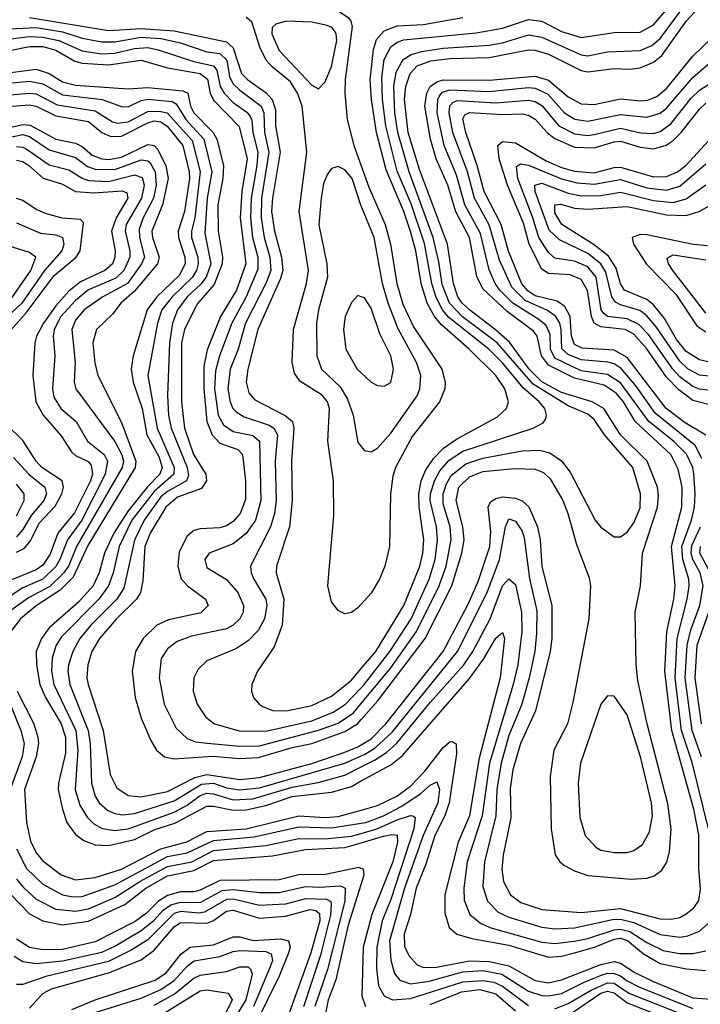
# Model space of a CAD drawing. Header units: inches. Extents: x 884549 to 1028252, y 526810 to 653624.
# Tile 415 of 656: x 908960 to 911033, y 636636 to 639633. Entities that reach past the tile are written whole.
import ezdxf

# ---------------------------------------------------------------- set-up
doc = ezdxf.new("R2010")
doc.units = ezdxf.units.IN
doc.header["$MEASUREMENT"] = 0
doc.layers.add('A9603', color=7, linetype='Continuous')
doc.layers.add('A9613', color=7, linetype='Continuous')

msp = doc.modelspace()

# ---------------------------------------------------------------- linework, layer by layer
at = {"layer": 'A9603', "color": 5}
for points, elevation in [([(910000, 639696.3), (909972.7, 639690), (909916.1, 639670), (909960, 639640), (909968.7, 639628.7), (909972.5, 639612.5), (909950.9, 639450.9), (909949.9, 639410.1), (909957.8, 639330), (909977.4, 639250), (910000, 639188)], 3320), ([(908990, 639640.1), (909230, 639600.1), (909330, 639607), (909430, 639599.9), (909590, 639565.6), (909610, 639547.3), (909635.9, 639470), (909655.3, 639450), (909710.8, 639410.8), (909728.7, 639390), (909738.6, 639358.6), (909739.3, 639310), (909753, 639230), (909729.9, 639090), (909727.3, 639050), (909735.8, 638990), (909757.6, 638910), (909761, 638870), (909754.7, 638845.3), (909685.6, 638690), (909654.8, 638570), (909649.4, 638530), (909658, 638498), (909676.1, 638476.1), (909768.7, 638428.7), (909790.4, 638410), (909795.2, 638390), (909788.1, 638290), (909790.3, 638169.7), (909781.3, 638090), (909742.3, 637970), (909741.5, 637950), (909764.4, 637870), (909759, 637790), (909735.1, 637724.9), (909684.2, 637650), (909667.1, 637610), (909665.5, 637590), (909672.4, 637570), (909689, 637550), (909702, 637542), (909731, 637531), (909772.3, 637530), (909850, 637545.4), (909910, 637574.7), (909970, 637623.4), (910000, 637658.4)], 3280), ([(910000, 637854.6), (909990, 637843.5), (909970, 637828.5), (909950, 637825.2), (909930, 637835.2), (909910, 637861.1), (909898.1, 637910), (909916.2, 638123.8), (909916.1, 638230), (909898.5, 638350), (909904, 638450), (909897.3, 638470), (909881.2, 638490), (909813.1, 638533.1), (909797.4, 638557.4), (909789.7, 638590), (909793.8, 638690), (909833.2, 638830), (909839.2, 638870), (909810.9, 639050), (909834.2, 639230), (909820.5, 639370), (909806.1, 639410), (909784.4, 639444.4), (909728.5, 639490), (909710.4, 639510.4), (909691, 639550), (909667.2, 639627.2), (909650, 639640.3)], 3320), ([(908930, 639605.8), (909010.3, 639609.7), (909090, 639596.3), (909150, 639577.4), (909210, 639565.7), (909250, 639566), (909330, 639579.9), (909390, 639576.1), (909450, 639562.5), (909530, 639535.5), (909570, 639530.8), (909590.4, 639510.4), (909599.2, 639459.2), (909610, 639438.5), (909630, 639418.6), (909695.6, 639370), (909703.6, 639350), (909705.2, 639290), (909718.6, 639230), (909696.4, 639090), (909695.4, 639030), (909704.4, 638970), (909721.6, 638910), (909724.9, 638870), (909710, 638830.3), (909647.9, 638710), (909625, 638630), (909600.7, 638570), (909593.8, 638510), (909600.7, 638470), (909609.2, 638450), (909619.3, 638439.3), (909644.1, 638424.1), (909719.3, 638399.3), (909734.4, 638390), (909744.8, 638370), (909738.5, 638290), (909740.7, 638170), (909735.8, 638130), (909724.3, 638090), (909662.8, 637970), (909664.5, 637950), (909672.8, 637930), (909709.4, 637870), (909712.7, 637850), (909705.5, 637810), (909685.8, 637774.2), (909656.7, 637743.3), (909620.5, 637719.5), (909530, 637681.6), (909503.3, 637656.7), (909490.8, 637630), (909488.4, 637590), (909500.4, 637550), (909526.9, 637510), (909552.9, 637490), (909628.9, 637468.9), (909710, 637467.6), (909850, 637499.6), (909914.7, 637525.3), (909952.4, 637550), (910000, 637600.1)], 3260), ([(908910, 639572.4), (908990, 639581.9), (909030, 639580.4), (909078.8, 639570), (909150, 639538.7), (909209.6, 639529.6), (909250, 639531.1), (909310, 639545.6), (909350, 639548.3), (909381.9, 639541.9), (909490, 639506.4), (909550, 639493.1), (909559.9, 639479.9), (909570.2, 639430.2), (909582.7, 639410), (909610, 639380.9), (909652, 639352), (909661, 639341), (909667.2, 639327.2), (909670, 639290), (909684.8, 639230), (909682.3, 639190), (909665.4, 639090), (909663.4, 639030), (909669.5, 638970), (909684.9, 638910), (909685.6, 638874.4), (909649.3, 638790), (909605.8, 638710), (909568.5, 638610), (909555.9, 638564.1), (909553.2, 638510), (909564.1, 638430), (909580.6, 638400.6), (909610, 638380.1), (909670, 638367.4), (909690.7, 638350), (909694.1, 638170), (909677.9, 638110), (909650, 638069.5), (909610, 638037.7), (909536.8, 638010), (909524.1, 637990), (909530, 637965.7), (909590, 637929.7), (909623.9, 637890), (909641.1, 637850), (909640.1, 637830), (909630.1, 637810), (909609.8, 637790.2), (909590, 637779.4), (909483.5, 637756.5), (909439.4, 637740.6), (909410, 637717.9), (909391.3, 637688.7), (909384.8, 637630), (909400.3, 637550), (909436.9, 637476.9), (909470, 637445.1), (909495.8, 637435.8), (909531, 637431), (909630, 637421.8), (909690, 637422.7), (909870, 637470.4), (909930, 637492.3), (909976.3, 637523.7), (910000, 637552.1)], 3240), ([(908930, 639539.5), (908990, 639551.6), (909030, 639552.1), (909070, 639540.3), (909127.5, 639507.5), (909150, 639500.5), (909230, 639496), (909330, 639510), (909410, 639487.2), (909510, 639469.5), (909532.4, 639452.4), (909539.9, 639410), (909550, 639388.5), (909628.6, 639308.6), (909652.8, 639210), (909636.3, 639110), (909631.2, 639030), (909648.4, 638890), (909619.8, 638810), (909571.6, 638730), (909531.2, 638628.8), (909521.2, 638578.8), (909520.4, 638510), (909530, 638410.2), (909545.8, 638370), (909570, 638344.8), (909624.6, 638324.6), (909638.5, 638310), (909648.2, 638230), (909647.2, 638172.8), (909631.3, 638130), (909610, 638105.8), (909590, 638092.7), (909570, 638086.6), (909510, 638083.7), (909490, 638078.7), (909470, 638061.3), (909445.9, 638014.1), (909441.4, 637970), (909451.7, 637931.7), (909470.6, 637910.6), (909526, 637870), (909534, 637850), (909511.8, 637828.2), (909413.6, 637806.4), (909377.4, 637790), (909336.1, 637750), (909312.7, 637710), (909302.7, 637650), (909312, 637570), (909330, 637507.1), (909359, 637439), (909376.2, 637410), (909401.2, 637390), (909430, 637383.7), (909548.1, 637391.9), (909630, 637384.7), (909687.7, 637387.7), (909790, 637417.6), (909850, 637430), (909950, 637466.3), (909988.4, 637490), (910000, 637503)], 3220), ([(908910, 639469.7), (909010, 639482.7), (909049.7, 639469.7), (909090, 639444.5), (909130, 639434), (909290, 639423.1), (909350, 639427), (909456.8, 639416.8), (909471.6, 639410), (909480.7, 639370), (909490, 639350), (909549.2, 639290), (909560.5, 639270), (909581.2, 639190), (909578.9, 639150), (909563.1, 639070), (909564.2, 638990), (909577.5, 638910), (909576.6, 638890), (909552.6, 638827.4), (909502.7, 638770), (909491, 638750), (909462.1, 638690), (909452.6, 638650), (909453.3, 638470), (909461.8, 638390), (909489.8, 638310), (909526.9, 638250), (909528.5, 638230), (909513.5, 638206.5), (909440.4, 638179.5), (909404.9, 638150), (909357.1, 638070), (909340.8, 638030), (909334.6, 637925.4), (909328.3, 637890), (909315.4, 637870), (909254.7, 637810), (909203.5, 637750), (909180.1, 637710), (909167.1, 637670), (909164.9, 637630), (909168.6, 637610), (909213.9, 637470), (909235.7, 637335.7), (909255.5, 637295.5), (909290, 637272.4), (909330, 637268.3), (909410, 637284.4), (909493.6, 637326.4), (909530, 637336), (909630, 637320.3), (909690, 637326.3), (909850, 637369.6), (909950, 637403.9), (909990, 637419.7), (910000, 637425.9)], 3180), ([(908830, 639431), (908990, 639446.1), (909030, 639438.4), (909090, 639405.1), (909210.8, 639390.8), (909270, 639368.6), (909290, 639368.5), (909330, 639386.9), (909350, 639391.3), (909423.9, 639383.9), (909437, 639377), (909466.4, 639330), (909520.8, 639270), (909545.5, 639170), (909530.7, 639090), (909523.5, 638983.5), (909541.8, 638890), (909528.2, 638850), (909511.6, 638828.4), (909470.5, 638790), (909440.9, 638750), (909425.4, 638710), (909415.9, 638650), (909410.5, 638489.5), (909413.2, 638430), (909421.7, 638390), (909469.6, 638270), (909474.2, 638245.8), (909467.9, 638230), (909410, 638197.5), (909390, 638181), (909339.5, 638110), (909309.5, 638049.5), (909277.3, 637902.7), (909255.4, 637870), (909176.3, 637790), (909143.3, 637750), (909121.5, 637710), (909108.7, 637670), (909106.9, 637650), (909112.6, 637610), (909168.5, 637470), (909174.7, 637430), (909178.4, 637310), (909189.8, 637270), (909202.3, 637250), (909227.4, 637227.4), (909250, 637216.7), (909273.1, 637213.1), (909310, 637217.2), (909430, 637255.6), (909513.4, 637306.6), (909550, 637309), (909590, 637295.7), (909630, 637289.2), (909690, 637295.6), (909950, 637370.5), (910000, 637392.7)], 3160), ([(908850, 639398), (908990, 639409.7), (909010, 639407.4), (909073.9, 639373.9), (909190, 639356), (909242.7, 639322.7), (909258, 639318), (909290, 639322.1), (909350, 639354.3), (909384.9, 639355.1), (909409.4, 639349.4), (909485.2, 639265.2), (909509.9, 639170), (909493.6, 639030), (909483.1, 638990), (909483, 638970), (909502.2, 638910), (909503.8, 638890), (909498.4, 638870), (909486, 638850), (909424.3, 638790), (909393.1, 638750), (909379.6, 638710), (909350.7, 638550), (909378.6, 638390), (909430.6, 638270), (909429.2, 638250), (909370, 638197.3), (909301.5, 638110), (909263.3, 638030), (909245, 637950), (909230.2, 637909.8), (909200.9, 637870), (909086, 637754), (909070, 637727.1), (909058.6, 637690), (909056.9, 637650), (909064.4, 637610), (909131, 637470), (909137.4, 637410), (909129, 637290), (909142.9, 637242.9), (909165.8, 637205.8), (909186.2, 637186.2), (909211.6, 637171.6), (909250, 637165.6), (909290, 637170.2), (909430, 637221.3), (909470, 637242.5), (909510, 637272.1), (909530, 637279.4), (909550, 637277.5), (909610, 637259.1), (909670, 637261.4), (909790, 637297.8), (909868.7, 637311.3), (909950, 637333.8), (910000, 637359.3)], 3140), ([(908870, 639365.2), (908990, 639373.8), (909010, 639370.4), (909070, 639340.5), (909170, 639323.3), (909210.5, 639290), (909237.9, 639277.9), (909270, 639279.1), (909350, 639319.4), (909370, 639325), (909390, 639322.4), (909408.8, 639308.8), (909456.9, 639250), (909476.5, 639170), (909477.5, 639150), (909461.5, 639050), (909442.8, 638990), (909443.4, 638970), (909463, 638910), (909463.7, 638890), (909445.4, 638854.6), (909377.5, 638790), (909348.1, 638750), (909305.2, 638610), (909299.7, 638570), (909305.5, 638530), (909332.7, 638450), (909347.7, 638370), (909383.6, 638303.6), (909393.7, 638270), (909387.2, 638250), (909348.8, 638211.2), (909290, 638137.9), (909246.8, 638070), (909218.3, 638010), (909201.9, 637950), (909183.6, 637910), (909139.4, 637860.6), (909050, 637782.2), (909026.2, 637750), (909010.3, 637710), (909010.8, 637669.2), (909021.4, 637610), (909038.8, 637570), (909086, 637490), (909099.2, 637450), (909099.1, 637400.9), (909078.4, 637310), (909077.7, 637290), (909090, 637230.2), (909103.9, 637190), (909130, 637153.3), (909154.9, 637134.9), (909190, 637121.8), (909230, 637119.4), (909310, 637138.3), (909371.6, 637168.4), (909432.6, 637187.4), (909530, 637239.7), (909550, 637239.8), (909610, 637227.1), (909650, 637228.7), (909710, 637241.7), (909790, 637268.5), (909910, 637281.6), (909970, 637299.6), (910000, 637316.1)], 3120), ([(908884.6, 639295.4), (908970, 639314.5), (908992.3, 639312.3), (909070, 639269.8), (909130, 639257.9), (909150, 639247.4), (909181.2, 639221.2), (909210, 639209.5), (909230, 639208), (909270, 639214.4), (909350, 639253.3), (909370, 639250.3), (909379.7, 639239.7), (909405.5, 639190), (909411.9, 639150), (909395.4, 639070), (909362.8, 638990), (909364, 638970), (909384.4, 638910), (909379.8, 638890), (909310, 638807.5), (909268, 638770), (909242.7, 638737.3), (909194.4, 638690), (909182.7, 638650), (909188.9, 638588.9), (909198.5, 638550), (909270, 638407.5), (909314.1, 638290), (909312.1, 638270), (909167.3, 638032.7), (909123, 637937), (909083.4, 637896.6), (909010, 637848.9), (908962.7, 637810), (908932.2, 637770)], 3080), ([(908925.6, 639274.4), (908970, 639283.5), (908990, 639277.9), (909050, 639237.6), (909130, 639214), (909166.9, 639186.9), (909190, 639178), (909250, 639177.1), (909330, 639207), (909350, 639204), (909357.2, 639197.2), (909372.2, 639170), (909375.6, 639130), (909367.1, 639090), (909335.7, 639030), (909324, 638996), (909324.4, 638970), (909339.9, 638910), (909331.3, 638890), (909288.2, 638830), (909213.6, 638790), (909155.9, 638750), (909130, 638719), (909119.3, 638690), (909128.6, 638590), (909126.1, 638530), (909130.9, 638510), (909250, 638349.2), (909270.8, 638309.2), (909276.3, 638290), (909272.6, 638270), (909133.2, 638030), (909110, 637972.1), (909094.7, 637950), (909051.9, 637908.1), (908986.6, 637873.4), (908925.8, 637830)], 3060), ([(908950, 639246.9), (908970, 639245.5), (908980.2, 639240.2), (909050, 639192), (909110, 639176.1), (909150, 639150.5), (909170, 639144.1), (909230, 639141.1), (909310, 639161.5), (909332.8, 639152.8), (909339.6, 639130), (909331.3, 639090), (909284.1, 639010), (909281.1, 638990), (909295.1, 638930), (909295.5, 638910), (909277.3, 638870), (909253.2, 638846.8), (909170, 638810.7), (909130, 638778.5), (909085.8, 638730), (909065.3, 638690), (909062.1, 638670), (909067.4, 638610), (909059.5, 638510), (909064.5, 638484.5), (909085.1, 638450), (909131.8, 638410), (909166.3, 638350), (909217.5, 638310), (909227.5, 638290), (909220, 638250), (909149.7, 638110.3), (909105.7, 638050), (909082.7, 637990), (909070, 637969.4), (909030, 637930.4), (908970, 637903.9), (908888.4, 637851.6)], 3040), ([(908950, 639205.8), (908970, 639201.3), (908987.5, 639190), (909031.4, 639151.4), (909090, 639132.6), (909130.2, 639110.2), (909186.2, 639106.2), (909272.1, 639112.1), (909286.6, 639106.6), (909289.8, 639090), (909253.5, 639030), (909239.5, 638990), (909250.3, 638930), (909250, 638910), (909242.2, 638890), (909219.3, 638870), (909144.8, 638835.2), (909110, 638806.9), (909070, 638762.5), (909032.2, 638710), (909011, 638670), (909006.3, 638650), (909000.4, 638550), (909009.1, 638470), (909032, 638430), (909086.3, 638366.3), (909118.2, 638318.2), (909130, 638307), (909168.4, 638288.4), (909177.9, 638277.9), (909181.7, 638250), (909176.1, 638230), (909127.4, 638132.6), (909076.6, 638070), (909053, 638007), (909030, 637973.3), (909010, 637958.5), (908933.1, 637926.9)], 3020), ([(910000, 639066.2), (909972.6, 639150), (909950, 639176.7), (909930, 639186), (909910, 639180.3), (909897.2, 639162.8), (909885.7, 639134.3), (909878.3, 639090), (909870.9, 639009.1), (909895.1, 638890), (909897.7, 638850), (909870.1, 638750), (909863.7, 638710), (909864.9, 638610), (909879.4, 638570), (909935.8, 638515.8), (909958.1, 638478.1), (909975.6, 638430), (909990, 638346.4), (910000, 638334.3)], 3340), ([(908916.7, 638670), (908979.4, 638740.6), (909065.4, 638854.6), (909131.7, 638910), (909144.7, 638930), (909154.7, 639014.7), (909145.3, 639025.3), (909089.2, 639029.2), (909041.9, 639041.9), (909010, 639055.9), (908970, 639083.3), (908950, 639089)], 2980), ([(908950, 639015.1), (909023.6, 638983.6), (909070, 638978.8), (909090.9, 638970), (909094.8, 638950), (909088.2, 638930), (909035.8, 638870), (908966.3, 638770), (908901.8, 638710)], 2960), ([(908926.7, 638773.3), (908994.1, 638870), (909009.5, 638910), (908990, 638924.4), (908924.8, 638944.8)], 2940), ([(910000, 638790.2), (909990, 638793.5), (909970, 638772.2), (909951.7, 638730), (909946.4, 638690), (909952.8, 638630), (909988.2, 638570), (910000, 638558.8)], 3360), ([(908950, 638012.7), (908974.8, 638025.2), (908993.3, 638046.7), (909019, 638101), (909067.7, 638152.3), (909088.8, 638190), (909093.8, 638210), (909089.4, 638230), (909027.8, 638270), (909009.8, 638290), (908970, 638352.5), (908920.4, 638400.4)], 2980), ([(908940.8, 638300.8), (908988.7, 638248.7), (909036.5, 638210), (909042, 638190), (909033.5, 638170), (908995.3, 638124.6), (908970, 638081.4), (908950, 638059.1)], 2960), ([(908950, 638123.3), (908973.9, 638170), (908973.4, 638190), (908950, 638219.7)], 2940), ([(908925.2, 637565.2), (908963.8, 637470), (908973.3, 637430), (908967.3, 637390), (908931.3, 637290)], 3060), ([(908952.6, 637590), (909002.6, 637490), (909015.5, 637450), (909017.4, 637430), (909010.7, 637390), (908975.1, 637290), (908981, 637190), (908992.7, 637132.7), (909010, 637097.8), (909030, 637072.7), (909086.6, 637030), (909130, 637015.2), (909190, 637022.5), (909270, 637047.8), (909390, 637109.5), (909468.7, 637131.3), (909530, 637162.3), (909650, 637170.6), (909810, 637209.9), (909890, 637205.3), (909930, 637207.7), (910000, 637227.6)], 3080), ([(908950.8, 637110), (908981, 637050), (909030, 637001.6), (909090, 636969.3), (909123.3, 636963.3), (909150, 636964.8), (909250, 636999.8), (909410, 637086.1), (909470, 637097.1), (909550, 637134.8), (909673.8, 637146.2), (909810, 637176.6), (909910, 637173.5), (910000, 637187.7)], 3060), ([(908950, 637017.7), (908971.5, 636991.5), (909010, 636956.8), (909070, 636926.2), (909130, 636919.6), (909170, 636927.5), (909250, 636961.1), (909326.4, 637010), (909410, 637055.9), (909484.5, 637070), (909550, 637104.4), (909710, 637120), (909810, 637141.4), (909890, 637140.2), (909970, 637148), (910000, 637156.4)], 3040), ([(908931.6, 636971.6), (908990, 636911.9), (909030, 636890.8), (909090, 636878.7), (909170, 636889.5), (909279.8, 636940.2), (909344.5, 636990), (909410, 637027), (909490, 637043.6), (909550, 637074.2), (909730, 637088.4), (909830, 637107.6), (909950, 637113.3), (910000, 637128.1)], 3020), ([(910000, 637050), (909992.6, 637052.6), (909891.6, 637031.6), (909810, 637030.6), (909750, 637015.2), (909570, 637013.3), (909510, 636983.6), (909490, 636979.1), (909450, 636979.2), (909410, 636967.3), (909382.4, 636950), (909345.9, 636914.1), (909311.6, 636888.4), (909190, 636826.3), (909090, 636803.6), (909030, 636802), (908990, 636808.9), (908950, 636834.6)], 2980), ([(908942.9, 636782.9), (908970, 636766.2), (909010, 636760.9), (909090, 636768.4), (909210, 636795.5), (909250, 636813.8), (909330, 636860.8), (909368.5, 636891.5), (909397.1, 636922.9), (909420.7, 636939.3), (909450, 636947.4), (909510, 636946.5), (909577.1, 636982.9), (909610, 636985.5), (909690, 636976.6), (909750, 636977.2), (909830, 636995.3), (909872.7, 636992.7), (909937.3, 636997.3), (909951.7, 636990), (909949.9, 636950), (909897.2, 636742.8), (909858.7, 636630)], 2960), ([(910000, 636494), (909990, 636492.2), (909950, 636501.9), (909930, 636519.6), (909911, 636551), (909895.7, 636590), (909893.1, 636613.1), (909900.1, 636650), (909925, 636715), (909961.5, 636878.5), (910000, 637000.7)], 2980), ([(909824.9, 636630), (909878.3, 636790), (909907.9, 636907.9), (909910, 636941.3), (909908.2, 636948.2), (909895.5, 636955.5), (909830, 636957.7), (909770, 636941.4), (909690, 636937.1), (909610, 636956), (909590, 636955.8), (909522.9, 636917.1), (909505.9, 636914.1), (909450, 636918.8), (909430, 636913), (909350, 636833), (909299.3, 636800.7), (909230, 636766.2), (909039.3, 636720.7), (908970, 636696.4), (908950, 636696.9)], 2940), ([(908990, 636624.2), (909030.8, 636669.2), (909056.9, 636683.1), (909230, 636732.1), (909330, 636772.2), (909370, 636801.6), (909430, 636871.9), (909450, 636885.1), (909530, 636883.5), (909550, 636891.8), (909590, 636919.8), (909610, 636923), (909690, 636898.2), (909770, 636904.7), (909844.6, 636924.6), (909861.8, 636921.8), (909873.3, 636913.3), (909874.3, 636890), (909846.8, 636793.2), (909766.3, 636570)], 2920), ([(909119.1, 636620.9), (909190, 636649.7), (909372.1, 636710), (909406.8, 636733.2), (909450.8, 636789.2), (909479.2, 636810), (909550, 636817.7), (909610, 636841.6), (909630, 636841.4), (909670.9, 636830.9), (909755.8, 636835.8), (909778.9, 636830), (909783.5, 636810), (909777.7, 636790), (909750, 636722.1), (909675.5, 636570)], 2880), ([(909190, 636611.2), (909330, 636655.5), (909390, 636681.7), (909430.8, 636709.2), (909470, 636752.7), (909491.3, 636768.7), (909570, 636782.4), (909610, 636797.4), (909630, 636799.7), (909710, 636796.9), (909725.5, 636790), (909729.8, 636770), (909723, 636750), (909672, 636630)], 2860), ([(909370, 636633.3), (909430, 636667), (909490, 636715.7), (909510, 636725), (909590, 636736), (909630, 636750.6), (909655.4, 636750), (909663.1, 636743.1), (909668, 636728), (909649, 636650), (909599.6, 636570)], 2840), ([(909390, 636603.6), (909510, 636677.1), (909530, 636680.7), (909594.8, 636670), (909607.3, 636650), (909556.9, 636550)], 2820)]:
    msp.add_lwpolyline(points, dxfattribs=dict(at, elevation=elevation))
at = {"layer": 'A9603', "color": 5, "elevation": 3340}
msp.add_lwpolyline([(909771.1, 639628.9), (909740.4, 639619.6), (909728.7, 639610), (909727.4, 639590), (909750, 639539.4), (909850, 639434.1), (909870, 639422.6), (909890, 639444.2), (909910, 639491.1), (909925.5, 639570), (909924.2, 639590), (909919.1, 639599.1), (909910.7, 639610), (909896.1, 639616.1), (909850, 639625.7)], close=True, dxfattribs=at)
at = {"layer": 'A9613', "color": 5}
for points, elevation in [([(910000, 637600.1), (910010, 637610.6), (910087.7, 637710), (910152, 637810), (910207.1, 637930), (910225.7, 637990), (910232.8, 638050), (910229.1, 638090), (910210, 638170), (910210.7, 638190), (910222.8, 638230), (910239.6, 638260.4), (910267.6, 638292.4), (910310, 638320), (910523.5, 638390), (910554.1, 638405.9), (910562, 638418), (910564.5, 638430), (910558.8, 638450), (910542.2, 638470), (910493, 638513), (910430, 638588.6), (910388.3, 638630), (910267, 638727), (910247.8, 638750), (910228, 638788), (910215.6, 638830), (910192.6, 638952.6), (910152.5, 639072.5), (910110, 639172.4), (910075.2, 639310), (910064.5, 639390), (910062.4, 639457.6), (910070, 639511.8), (910090, 639551.2), (910110, 639565.4), (910130, 639571.8), (910350, 639593.7), (910430, 639607.6), (910510, 639634.4), (910550, 639629), (910610, 639597.5), (910670, 639579.5), (910770, 639594), (910850, 639595), (910890, 639617.2), (910952, 639690)], 3260), ([(910000, 637552.1), (910090, 637660.2), (910168.8, 637771.2), (910237.9, 637910), (910259.2, 637970), (910274.2, 638050), (910270.6, 638090), (910250, 638159.8), (910249.2, 638190), (910259.4, 638220.6), (910274.4, 638245.6), (910318.8, 638281.2), (910370, 638298.4), (910490, 638320.6), (910543, 638323), (910574.9, 638314.9), (910610.3, 638290.3), (910636.4, 638256.4), (910712.2, 638110), (910730, 638088.5), (910770, 638058.9), (910790, 638058.9), (910810, 638073.5), (910830, 638101.7), (910850, 638148), (910850.9, 638190), (910827.4, 638270), (910740.8, 638370), (910710, 638416.1), (910690, 638433), (910630, 638457.5), (910523.8, 638523.8), (910414, 638650), (910308.5, 638728.5), (910269, 638770), (910246.8, 638826.8), (910236.5, 638896.5), (910219.1, 638970), (910145.9, 639170), (910111.1, 639290), (910102.2, 639350), (910099.3, 639430), (910106.5, 639473.5), (910127.8, 639512.2), (910152.4, 639527.6), (910183.4, 639536.6), (910250, 639547.1), (910390, 639555.9), (910430, 639563.1), (910510, 639587.5), (910550, 639579.9), (910670, 639526.1), (910690, 639523.7), (910750, 639535.2), (910850, 639539.1), (910885.1, 639554.9), (910910, 639576), (910981, 639670)], 3240), ([(910000, 637503), (910050, 637558.9), (910195.3, 637750), (910275.7, 637910), (910306.7, 638010), (910313.5, 638050), (910309.8, 638090), (910288.9, 638170), (910297.8, 638210), (910330, 638242.3), (910370, 638257.8), (910467.2, 638267.2), (910530, 638264.8), (910554.9, 638254.9), (910575.9, 638235.9), (910613.7, 638170), (910629.5, 638130), (910655.7, 638035.7), (910694.5, 637934.5), (910698.8, 637910), (910693.1, 637810), (910644.8, 637555.2), (910628.1, 637490), (910586.7, 637410), (910575.4, 637330), (910578.8, 637170), (910590.9, 637090.9), (910604.8, 637070), (910619, 637059), (910650, 637042.3), (910690, 637028.3), (910823.1, 637016.9), (910870, 637019.9), (910892.4, 637027.6), (910915.4, 637044.6), (910931.2, 637068.8), (910939.3, 637100.7), (910944.3, 637170), (910933.4, 637246.6), (910870.8, 637490), (910842.2, 637622.2), (910837.4, 637670), (910834, 637830), (910851, 637910), (910857.2, 638010), (910902.2, 638150), (910905.4, 638185.4), (910902.2, 638210), (910870.5, 638290), (910789.6, 638369.6), (910738.5, 638450), (910703.8, 638470), (910610, 638498.8), (910550, 638531.4), (910511.4, 638570), (910451.4, 638651.4), (910409.5, 638689.5), (910329.7, 638750), (910307.8, 638770), (910294.4, 638790), (910281.1, 638830), (910262.9, 638950), (910177.4, 639177.4), (910143.2, 639290), (910131.9, 639390), (910135.8, 639430), (910148.7, 639470), (910170, 639493.3), (910211.8, 639508.2), (910270, 639515.2), (910390, 639518), (910510, 639541.4), (910530, 639540.4), (910570, 639528.1), (910670, 639478.3), (910690, 639474.1), (910770, 639485.2), (910816.9, 639483.1), (910850, 639486.8), (910890, 639503.7), (910915.7, 639524.3), (910991.2, 639630), (911028.2, 639670)], 3220), ([(910000, 637658.4), (910044.1, 637710), (910129.5, 637850), (910178.3, 637970), (910187.5, 638010), (910190.4, 638050), (910176.5, 638150), (910175.2, 638190), (910183.1, 638230), (910197.3, 638262.7), (910220.9, 638299.1), (910250.4, 638329.6), (910290, 638356.8), (910415.4, 638424.6), (910442.3, 638450), (910448.8, 638470), (910437, 638510), (910410, 638549.9), (910329.3, 638630), (910245, 638705), (910223.7, 638730), (910201.3, 638770), (910182.6, 638830), (910166, 638930), (910150, 638988.8), (910129.5, 639050), (910075.9, 639175.9), (910047, 639290), (910031.9, 639390), (910027.5, 639450), (910037.3, 639542.7), (910046.6, 639573.4), (910070, 639599.9), (910110, 639614.3), (910190, 639618.4), (910310, 639639.8)], 3280), ([(910000, 637425.9), (910030, 637444.3), (910074.8, 637490), (910249.3, 637710), (910325.3, 637854.7), (910356.2, 637923.8), (910391.5, 638030), (910395.2, 638075.2), (910386.3, 638150), (910393.7, 638166.3), (910410, 638176.4), (910430, 638180.6), (910470, 638177.3), (910490, 638169), (910510.2, 638150.2), (910536.9, 638090), (910544.7, 638050), (910550, 637968.9), (910580.5, 637850), (910581, 637750), (910576, 637710), (910530.8, 637530), (910485, 637430), (910461.4, 637350), (910453.7, 637293.7), (910456, 637204), (910432.4, 637090), (910428.1, 637048.1), (910433.8, 637010), (910454.3, 636970), (910486.3, 636946.3), (910550, 636924.8), (910670, 636916.3), (910790, 636928.5), (910910, 636896.8), (910944.5, 636895.5), (910970, 636901.1), (910990, 636911.3), (911012.6, 636930), (911027.8, 636952.2), (911033, 636987), (911027.9, 637050), (911028.2, 637151.8), (911012.9, 637230), (910946.5, 637470), (910924.3, 637650), (910930.3, 637770), (910952.2, 637870), (910956.4, 637910), (910944.7, 638030), (910976.8, 638150), (910977.7, 638210), (910965.6, 638265.6), (910943.1, 638310), (910834.2, 638410), (910798.6, 638470), (910776.7, 638496.7), (910740.4, 638520.4), (910650, 638541.8), (910570, 638582.2), (910549.4, 638610), (910535.9, 638670), (910525.1, 638685.1), (910444.7, 638744.7), (910370, 638814.4), (910351.9, 638851.9), (910329.6, 638970), (910288.1, 639048.1), (910263.9, 639130), (910228.4, 639210), (910210.8, 639270), (910194.1, 639370), (910200.3, 639410), (910210, 639430), (910230, 639444.5), (910250.1, 639449.9), (910390, 639448.8), (910530, 639461.7), (910570, 639449), (910630, 639398.9), (910670, 639377.1), (910710, 639374.7), (910790, 639392), (910850, 639385.9), (910872, 639388), (910900.4, 639399.6), (910930, 639424.2), (911010, 639522.5), (911121.7, 639630)], 3180), ([(911057.3, 637170), (911008, 637372), (910975.7, 637470), (910956.5, 637630), (910962, 637750), (910993.2, 637870), (910999.3, 637910), (910997.9, 637930), (910979.5, 637990), (910976.8, 638030), (911005.8, 638110), (911014.7, 638150), (911017.3, 638190), (911012.8, 638250), (911009.5, 638270), (910990.7, 638310.7), (910951, 638350), (910876.3, 638410), (910790, 638527.8), (910750, 638553.8), (910670, 638564.9), (910590, 638603.5), (910576.2, 638630), (910575.1, 638675.1), (910562.9, 638702.9), (910541.1, 638721.1), (910462.2, 638770), (910422, 638810), (910408.2, 638830), (910390, 638872), (910362.9, 638982.9), (910315.4, 639070), (910290, 639160.2), (910253, 639250), (910231.8, 639350), (910233.5, 639390), (910238.9, 639401.1), (910247.6, 639412.4), (910270, 639420), (910390, 639414.6), (910510, 639426.9), (910530, 639425.3), (910567.3, 639407.3), (910619.1, 639350), (910650.8, 639330.8), (910690, 639324.8), (910790, 639344.9), (910870, 639336.5), (910910, 639348.7), (910930, 639364), (911010, 639456.9), (911150, 639579.5)], 3160), ([(911037.7, 638297.7), (911017.1, 638337.1), (910895.6, 638435.6), (910837.9, 638517.9), (910792.1, 638572.1), (910770, 638585.9), (910751.2, 638591.2), (910670, 638597.9), (910630, 638614), (910611.4, 638631.4), (910608.9, 638690), (910604.5, 638710), (910592.9, 638730), (910567.7, 638747.7), (910499.1, 638779.1), (910459, 638819), (910421, 638901), (910390, 639009), (910345.1, 639090), (910324, 639170), (910279.6, 639290), (910268, 639350), (910270, 639371.4), (910278.7, 639381.3), (910292.5, 639387.5), (910410, 639380.6), (910510, 639388.8), (910530, 639384.6), (910550, 639371.7), (910602.3, 639310), (910650, 639286.3), (910690, 639281.2), (910710, 639283.4), (910790, 639303.6), (910850.8, 639289.2), (910890, 639287.4), (910910, 639293.3), (910943.4, 639316.6), (911005.2, 639394.8), (911030, 639418.7), (911150, 639494.4)], 3140), ([(911049.1, 638369.1), (910986.2, 638406.2), (910929, 638450), (910810, 638605), (910770, 638627.5), (910673.3, 638633.3), (910650, 638644.9), (910640.7, 638670), (910636.2, 638730), (910620.5, 638760.5), (910596.6, 638776.6), (910530, 638793.2), (910507.9, 638807.9), (910489.7, 638829.7), (910448.6, 638928.6), (910426, 639010), (910374.9, 639110), (910353.6, 639190), (910318.2, 639290), (910310, 639332), (910315.9, 639344.1), (910329.4, 639350.6), (910430, 639345), (910490, 639347.2), (910510, 639343), (910530, 639330.1), (910565.9, 639290), (910590, 639271.6), (910650, 639245.1), (910710, 639243.1), (910770, 639261.3), (910790, 639263.1), (910850, 639245.1), (910890, 639240.6), (910928.9, 639251.1), (910950, 639265.1), (910974.8, 639290), (911030, 639361), (911050, 639379.2)], 3120), ([(911092.8, 638452.8), (911010, 638474.4), (910966.9, 638506.9), (910930, 638545.1), (910870, 638631.7), (910830, 638675.9), (910804.4, 638690), (910730, 638698.7), (910709.7, 638709.7), (910701.2, 638730), (910689.2, 638809.2), (910670, 638842.7), (910636.7, 638856.7), (910570, 638860.3), (910550, 638873.5), (910512, 638950), (910494.4, 639014.4), (910445.9, 639130), (910420.4, 639210), (910416.1, 639250), (910430, 639262.8), (910470, 639258.7), (910563.8, 639203.8), (910610, 639183.2), (910650, 639172.2), (910710, 639167.6), (910770, 639183.6), (910790, 639184.2), (910890, 639155.1), (910930, 639156), (910963.4, 639170), (910988.7, 639190), (911070, 639278.1)], 3080), ([(910000, 639188), (910023.5, 639123.5), (910073.3, 639010), (910089.5, 638950), (910108.5, 638830), (910127, 638767), (910158.9, 638698.9), (910245.9, 638570), (910255.9, 638530), (910254.5, 638510), (910238.4, 638470), (910155.2, 638364.8), (910104.4, 638270), (910096.4, 638243.6), (910089.7, 638190), (910086.4, 638030), (910072.4, 637970), (910056, 637930), (910030, 637887.8), (910000, 637854.6)], 3320), ([(911090, 638501.4), (911030, 638508.5), (911010, 638517.3), (910970, 638546.5), (910948.7, 638570), (910874.9, 638674.9), (910845.6, 638705.6), (910810, 638723), (910750, 638730), (910739.1, 638739.1), (910730.5, 638750.5), (910715.1, 638850), (910690, 638881.1), (910650, 638898.2), (910590, 638907.9), (910570, 638924.2), (910540.7, 638970), (910522.8, 639030), (910476.8, 639150), (910473.2, 639186.8), (910485.2, 639194.8), (910509.9, 639190.1), (910610, 639149.2), (910656.5, 639136.5), (910710, 639132.8), (910790, 639146.8), (910870, 639121.9), (910930, 639114.4), (910970, 639126.1), (911050, 639194.9)], 3060), ([(911110, 638543.2), (911030, 638551.7), (910996.1, 638570), (910970, 638594.1), (910898.5, 638698.5), (910870, 638732.3), (910848.6, 638748.6), (910790, 638765), (910774, 638774), (910763.6, 638790), (910745.2, 638865.2), (910730.2, 638890.2), (910690, 638921.6), (910603.5, 638963.5), (910572.4, 638992.4), (910529.4, 639110), (910528.7, 639130), (910550, 639135.4), (910630, 639105.1), (910670, 639096.9), (910730, 639098), (910790, 639108), (910890, 639082.7), (910950, 639076.4), (910990, 639088.5), (911050, 639131)], 3040), ([(910000, 638334.3), (910010, 638322.3), (910030, 638318.3), (910050, 638329.2), (910090, 638374.8), (910170, 638488.1), (910178.8, 638510), (910181.2, 638550), (910168.3, 638590), (910112.7, 638692.7), (910082.3, 638770), (910065, 638830), (910039.7, 638970), (910001.5, 639061.5), (910000, 639066.2)], 3340), ([(911068.5, 638588.5), (911030, 638598), (910990, 638623.6), (910959.9, 638659.9), (910923.5, 638723.5), (910890, 638765.8), (910870, 638781.8), (910801.5, 638810), (910789.4, 638829.4), (910776.6, 638876.6), (910753.1, 638913.1), (910710, 638948), (910610.6, 639010), (910590, 639045), (910589.6, 639070), (910608.5, 639071.5), (910650, 639059.8), (910690, 639057), (910810, 639064.6), (910930, 639039.8), (910990, 639037.7), (911029.2, 639050), (911080.9, 639079.1)], 3020), ([(911055, 638945), (911011.1, 638948.9), (910870, 638978.3), (910850, 638979), (910825.4, 638970), (910828.8, 638950), (910869.1, 638889.1), (910958.2, 638798.2), (911021.9, 638701.9), (911050, 638683)], 2980), ([(911050, 638740.4), (910949.4, 638870), (910936.3, 638890), (910932.2, 638907.8), (910950, 638917.2), (911050, 638902.4)], 2960), ([(910000, 638558.8), (910030, 638530.2), (910050, 638520.2), (910070, 638518.2), (910090, 638529.1), (910098.5, 638570), (910089.9, 638610), (910056.9, 638676.9), (910030, 638755.3), (910010, 638787), (910000, 638790.2)], 3360), ([(910000, 637392.7), (910010, 637397.1), (910042.9, 637417.1), (910094.8, 637465.2), (910293.2, 637710), (910383.9, 637890), (910421.5, 637990), (910439.9, 638090), (910450, 638113.6), (910470, 638107.3), (910490, 638076.4), (910495.9, 638055.9), (910512.1, 637932.1), (910534.5, 637834.5), (910534.2, 637765.8), (910528.6, 637710), (910511.6, 637630), (910489.6, 637550), (910450, 637454.1), (910426.1, 637370), (910413.1, 637290), (910410.2, 637209.8), (910375.2, 637070), (910370, 636994.8), (910385, 636950), (910417.1, 636917.1), (910450, 636901.6), (910550, 636870.8), (910590, 636866.5), (910650, 636868.8), (910765.6, 636894.4), (910790, 636895.1), (910830, 636885.8), (910910, 636848.5), (910970, 636840.6), (910995.1, 636844.9), (911030, 636859.5), (911065.9, 636890)], 3160), ([(911036.5, 637390), (911008, 637470), (910986.9, 637630), (910992.7, 637730), (911004, 637776), (911031.7, 637850), (911041.4, 637910), (911032.7, 637950), (911010.1, 637990), (911004.9, 638010), (911007.2, 638032.8), (911033.7, 638090)], 3140), ([(911063.5, 637950), (911031.4, 638010), (911033.1, 638030)], 3120), ([(910000, 637359.3), (910040.3, 637379.7), (910077.2, 637402.8), (910108.8, 637431.2), (910210, 637554.7), (910313.1, 637670), (910339.5, 637710), (910393.2, 637810), (910430, 637910.1), (910450, 637931.3), (910470, 637914.5), (910487.9, 637830), (910489.2, 637770), (910476.6, 637670), (910463.1, 637610), (910391.2, 637370), (910368.5, 637210), (910323.1, 637070), (910313, 636990), (910313.5, 636953.5), (910330.5, 636910), (910363, 636883), (910391.7, 636870), (910550, 636825.1), (910590, 636821.1), (910648.3, 636828.3), (910690, 636837), (910770, 636863), (910790, 636864.8), (910818.3, 636858.3), (910870, 636824.2), (910919.7, 636799.7), (910969.1, 636790.9), (911010, 636790.9), (911050, 636798.8)], 3140), ([(911036.5, 637490), (911017.4, 637630), (911022.9, 637730), (911065.6, 637850)], 3120), ([(910000, 637316.1), (910090, 637365.6), (910126.1, 637393.9), (910330, 637628.2), (910372.9, 637687.1), (910410, 637750.6), (910430, 637768.1), (910436.7, 637750), (910423.5, 637630), (910358.5, 637381.5), (910330.2, 637210), (910295, 637130), (910254.8, 636970), (910255, 636915), (910268.3, 636870), (910290.9, 636850), (910336.9, 636836.9), (910450, 636816.8), (910570, 636780.1), (910610, 636783.2), (910650, 636793), (910710.1, 636810.1), (910770, 636835.1), (910790, 636837.5), (910811, 636831), (910859.3, 636790), (910910, 636760.9), (910990, 636744.6), (911050, 636739.8)], 3120), ([(910000, 637227.6), (910050, 637241.9), (910108.4, 637270), (910150, 637300.5), (910194, 637346), (910250, 637417.7), (910270, 637435.7), (910276, 637436), (910289.5, 637429.5), (910290, 637399), (910268.2, 637250), (910254.4, 637210), (910223.8, 637150), (910196.7, 637063.3), (910167.7, 636990), (910150.5, 636910), (910130.6, 636850), (910132, 636812), (910144.7, 636784.7), (910170, 636757), (910190, 636748.5), (910229.2, 636749.2), (910330, 636769), (910390, 636766.3), (910450, 636753.3), (910530, 636709.3), (910570, 636701.9), (910610, 636710.4), (910730, 636757.6), (910770, 636766.7), (910790, 636761.2), (910833.6, 636733.6), (910887.3, 636707.3), (911010, 636656.4), (911150, 636646.1)], 3080), ([(910000, 637187.7), (910014.5, 637190), (910067.5, 637210), (910121.8, 637238.2), (910181.7, 637278.3), (910210, 637303.4), (910230, 637313.7), (910238.4, 637290), (910233.5, 637250), (910188.6, 637150), (910131.5, 636990), (910086.3, 636830), (910090, 636770.3), (910101.5, 636730), (910118.1, 636710), (910150, 636698.9), (910207.2, 636707.2), (910310, 636735.7), (910370, 636739.6), (910428, 636728), (910510, 636676.6), (910550, 636663.4), (910570, 636662), (910610, 636669.2), (910677, 636703), (910734.3, 636725.7), (910750, 636731), (910770, 636730.4), (910790, 636723.1), (910810, 636707.5), (910845.2, 636690), (911010, 636623.5)], 3060), ([(910000, 637156.4), (910048.1, 637170), (910110, 637197.5), (910150, 637211.3), (910156.9, 637210), (910164.5, 637204.5), (910160.1, 637170), (910090, 636955.3), (910064.1, 636890), (910047.2, 636810), (910046.7, 636746.7), (910052.8, 636692.8), (910070, 636662.3), (910095.5, 636650), (910150, 636653.7), (910310, 636704.4), (910370, 636709.2), (910403.5, 636703.5), (910430, 636691.5), (910510, 636632.7)], 3040), ([(910000, 637128.1), (910068.4, 637148.4), (910093.5, 637153.5), (910110, 637151.4), (910111, 637130), (910096.4, 637070), (910032, 636910), (910006, 636810), (910002.1, 636662.1), (910013, 636630)], 3020), ([(910000, 637000.7), (910009.2, 637030), (910007.3, 637047.3), (910000, 637050)], 2980), ([(910590, 636622.9), (910630, 636639), (910700.2, 636679.8), (910750, 636702.2), (910770, 636700.4), (910815.3, 636670), (911010, 636593.2)], 3040), ([(910210, 636635.9), (910305.2, 636674.8), (910361.8, 636681.8), (910410, 636668.7), (910470, 636616.1)], 3020), ([(910630, 636602.2), (910730, 636670), (910750, 636676.4), (910770, 636671.5), (910810, 636640.6), (911010, 636562.5)], 3020)]:
    msp.add_lwpolyline(points, dxfattribs=dict(at, elevation=elevation))
at = {"layer": 'A9613', "color": 5, "elevation": 3240}
msp.add_lwpolyline([(910750, 637575.1), (910729.4, 637550), (910667.4, 637370), (910660.8, 637310), (910665.6, 637205.6), (910681.9, 637150), (910714.3, 637114.3), (910730, 637106), (910770, 637098), (910810, 637098.9), (910830, 637105), (910856.7, 637123.3), (910878.2, 637161.8), (910886.7, 637210), (910883.7, 637250), (910850.5, 637390), (910810, 637517.4), (910770, 637574.7)], close=True, dxfattribs=at)

doc.saveas('drawing.dxf')
